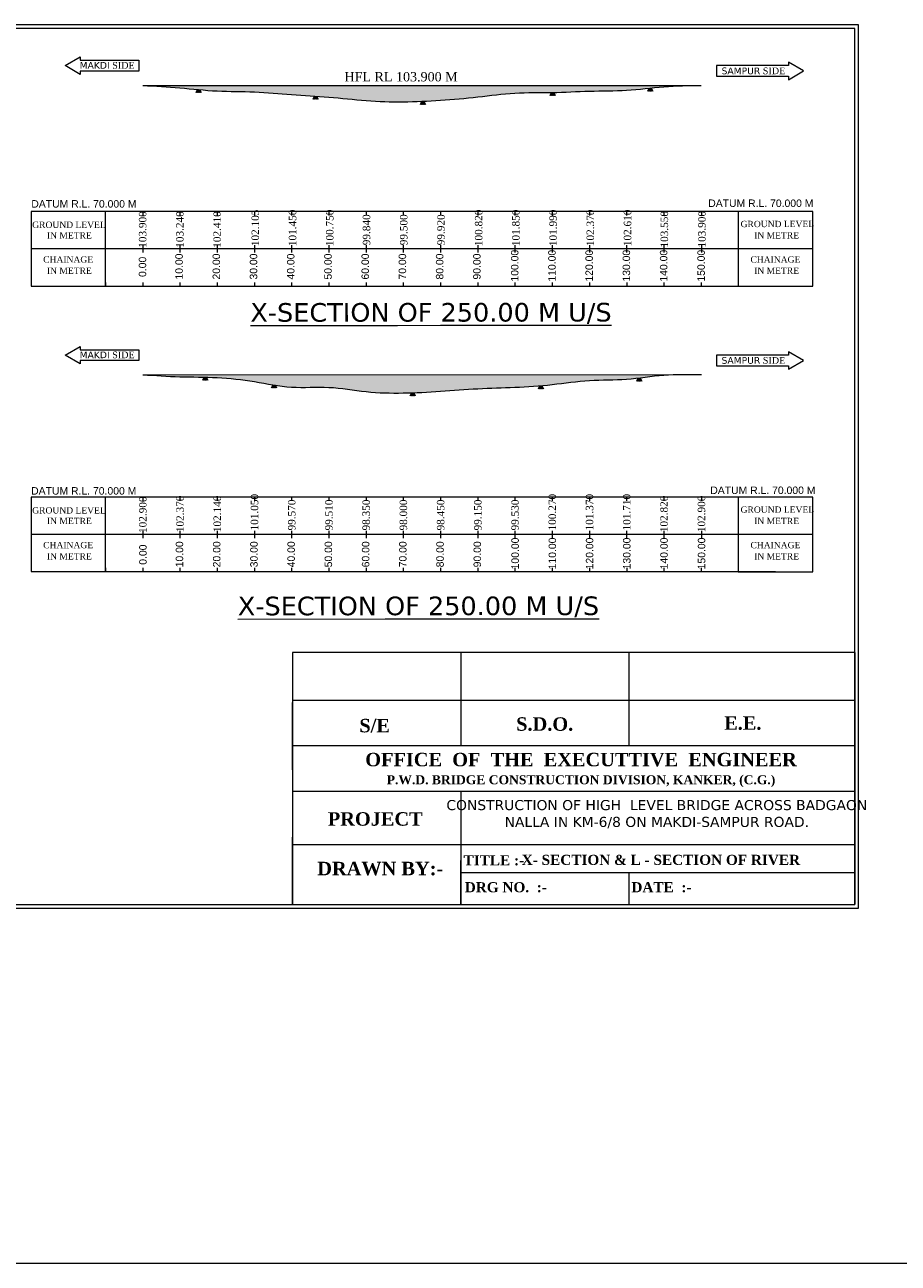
# Model space of a CAD drawing. Header units: millimetres. Extents: x -20950785 to 389010297, y -11535949 to 14056629.
# Tile 560 of 654: x 18287644 to 18522293, y 147332 to 480002. Entities that reach past the tile are written whole.
import ezdxf

# ---------------------------------------------------------------- set-up
doc = ezdxf.new("R2010")
doc.units = ezdxf.units.MM
doc.header["$LTSCALE"] = 60
doc.header["$MEASUREMENT"] = 0
doc.linetypes.add('ACAD_ISO03W100', pattern=[30, 12, -18])
doc.layers.add('PDF_H.F.L.', color=7, linetype='ACAD_ISO03W100')
doc.styles.add('Annotative', font='arial.ttf')
doc.styles.add('PDF Arial Bold', font='times.ttf')
doc.styles.add('PDF Verdana Bold', font='verdanab.ttf')
doc.styles.add('style1', font='txt.shx', dxfattribs={"height": 1})

msp = doc.modelspace()

# ---------------------------------------------------------------- hatches: boundary and pattern name
at = {"linetype": 'Continuous', "lineweight": 9, "ltscale": 2}
h = msp.add_hatch(dxfattribs=at)
h.set_pattern_fill('DASH', scale=5000)
edge = h.paths.add_edge_path()
edge.add_spline(control_points=[(18319332.99, 463711.91), (18322668.34, 463523.58), (18329343.23, 463146.66), (18339311.12, 462011.6), (18349349.25, 462141.66), (18359328.64, 461191.1), (18369346.74, 460664.48), (18379309.74, 459520.55), (18389336.14, 459170.32), (18399349.43, 459670.65), (18409342.81, 460544.04), (18419299.54, 461946.49), (18429342.33, 461635.41), (18439324.84, 462324.07), (18449361.98, 462159.46), (18459307.08, 463573.8), (18465995.24, 463665.93), (18469332.99, 463711.91)], knot_values=[0, 0, 0, 0, 10021.756333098, 20056.142213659, 30059.521642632, 40083.991703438, 50108.461764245, 60149.781398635, 70155.559729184, 80164.375842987, 90204.794160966, 100257.699213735, 110258.67916572, 120265.89656118, 130268.77614658, 140312.858981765, 150318.982107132, 150318.982107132, 150318.982107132, 150318.982107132], degree=3, periodic=0)
edge.add_line((18469332.99, 463711.91), (18319332.99, 463711.91))
h = msp.add_hatch(dxfattribs=at)
h.set_pattern_fill('DASH', scale=5000)
edge = h.paths.add_edge_path()
edge.add_spline(control_points=[(18319332.99, 385997.79), (18322664.5, 385779.36), (18329323.72, 385342.75), (18339362.38, 385438.85), (18349369.17, 384319.98), (18359256.71, 382154.72), (18369388.14, 383081.89), (18379287.76, 381157.24), (18389340.67, 380986.39), (18399341.26, 381484.65), (18409321.26, 382363.6), (18419342.93, 382546.07), (18429357.12, 383221.48), (18439291.74, 384780.93), (18449376.46, 384454.81), (18456571.84, 385759.77), (18460497.36, 385999.1), (18461080.41, 386026.12)], knot_values=[0, 0, 0, 0, 10014.035150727, 20016.679801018, 30075.909393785, 40184.836141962, 50185.016140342, 60252.071320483, 70258.194445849, 80268.314325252, 90292.784386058, 100300.001781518, 110327.344400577, 120387.662487, 130393.440817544, 140454.857218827, 142208.032285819, 142208.032285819, 142208.032285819, 142208.032285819], degree=3, periodic=0)
edge.add_line((18461080.41, 386026.12), (18319332.99, 385997.79))

# ---------------------------------------------------------------- linework, layer by layer
at = {"color": 7, "linetype": 'Continuous', "lineweight": 9, "ltscale": 2}
for p, q in [((18319332.99, 463711.91), (18469332.99, 463711.91)), ((18333678.42, 461781.21), (18334082.42, 462619.71)), ((18333808.92, 461781.21), (18334212.92, 462619.71)), ((18333951.92, 461781.21), (18334355.92, 462619.71)), ((18334081.92, 461781.21), (18334485.92, 462619.71)), ((18334082.42, 462619.71), (18334465.92, 461781.21)), ((18334212.92, 462619.71), (18334596.42, 461781.21)), ((18334224.92, 461781.21), (18334628.92, 462619.71)), ((18334355.92, 462619.71), (18334739.42, 461781.21)), ((18334485.92, 462619.71), (18334869.42, 461781.21)), ((18334628.92, 462619.71), (18335012.42, 461781.21)), ((18455006.29, 462152.23), (18455410.29, 462990.73)), ((18455136.79, 462152.23), (18455540.79, 462990.73)), ((18455279.79, 462152.23), (18455683.79, 462990.73)), ((18455409.79, 462152.23), (18455813.79, 462990.73)), ((18455410.29, 462990.73), (18455793.79, 462152.23)), ((18455540.79, 462990.73), (18455924.29, 462152.23)), ((18455552.79, 462152.23), (18455956.79, 462990.73)), ((18455683.79, 462990.73), (18456067.29, 462152.23)), ((18455813.79, 462990.73), (18456197.29, 462152.23)), ((18455956.79, 462990.73), (18456340.29, 462152.23)), ((18365093.67, 460011.85), (18365497.67, 460850.35)), ((18365224.17, 460011.85), (18365628.17, 460850.35)), ((18365367.17, 460011.85), (18365771.17, 460850.35)), ((18365497.17, 460011.85), (18365901.17, 460850.35)), ((18365497.67, 460850.35), (18365881.17, 460011.85)), ((18365628.17, 460850.35), (18366011.67, 460011.85)), ((18365640.17, 460011.85), (18366044.17, 460850.35)), ((18365771.17, 460850.35), (18366154.67, 460011.85)), ((18365901.17, 460850.35), (18366284.67, 460011.85)), ((18366044.17, 460850.35), (18366427.67, 460011.85)), ((18393934.46, 458610.75), (18394338.46, 459449.25)), ((18394064.96, 458610.75), (18394468.96, 459449.25)), ((18394207.96, 458610.75), (18394611.96, 459449.25)), ((18394337.96, 458610.75), (18394741.96, 459449.25)), ((18394338.46, 459449.25), (18394721.96, 458610.75)), ((18394468.96, 459449.25), (18394852.46, 458610.75)), ((18394480.96, 458610.75), (18394884.96, 459449.25)), ((18394611.96, 459449.25), (18394995.46, 458610.75)), ((18394741.96, 459449.25), (18395125.46, 458610.75)), ((18394884.96, 459449.25), (18395268.46, 458610.75)), ((18428785.49, 460964.36), (18429189.49, 461802.86)), ((18428915.99, 460964.36), (18429319.99, 461802.86)), ((18429058.99, 460964.36), (18429462.99, 461802.86)), ((18429188.99, 460964.36), (18429592.99, 461802.86)), ((18429189.49, 461802.86), (18429572.99, 460964.36)), ((18429319.99, 461802.86), (18429703.49, 460964.36)), ((18429331.99, 460964.36), (18429735.99, 461802.86)), ((18429462.99, 461802.86), (18429846.49, 460964.36)), ((18429592.99, 461802.86), (18429976.49, 460964.36)), ((18429735.99, 461802.86), (18430119.49, 460964.36)), ((18319332.99, 385997.79), (18469409.49, 386027.79)), ((18335458.49, 384519.87), (18335862.49, 385358.37)), ((18335588.99, 384519.87), (18335992.99, 385358.37)), ((18335731.99, 384519.87), (18336135.99, 385358.37)), ((18335861.99, 384519.87), (18336265.99, 385358.37)), ((18335862.49, 385358.37), (18336245.99, 384519.87)), ((18335992.99, 385358.37), (18336376.49, 384519.87)), ((18336004.99, 384519.87), (18336408.99, 385358.37)), ((18336135.99, 385358.37), (18336519.49, 384519.87)), ((18336265.99, 385358.37), (18336649.49, 384519.87)), ((18336408.99, 385358.37), (18336792.49, 384519.87)), ((18353961.16, 382437.13), (18354365.16, 383275.63)), ((18354091.66, 382437.13), (18354495.66, 383275.63)), ((18354234.66, 382437.13), (18354638.66, 383275.63)), ((18354364.66, 382437.13), (18354768.66, 383275.63)), ((18354365.16, 383275.63), (18354748.66, 382437.13)), ((18354495.66, 383275.63), (18354879.16, 382437.13)), ((18354507.66, 382437.13), (18354911.66, 383275.63)), ((18354638.66, 383275.63), (18355022.16, 382437.13)), ((18354768.66, 383275.63), (18355152.16, 382437.13)), ((18354911.66, 383275.63), (18355295.16, 382437.13)), ((18425630.44, 382209.7), (18426034.44, 383048.2)), ((18425760.94, 382209.7), (18426164.94, 383048.2)), ((18425903.94, 382209.7), (18426307.94, 383048.2)), ((18426033.94, 382209.7), (18426437.94, 383048.2)), ((18426034.44, 383048.2), (18426417.94, 382209.7)), ((18426164.94, 383048.2), (18426548.44, 382209.7)), ((18426176.94, 382209.7), (18426580.94, 383048.2)), ((18426307.94, 383048.2), (18426691.44, 382209.7)), ((18426437.94, 383048.2), (18426821.44, 382209.7)), ((18426580.94, 383048.2), (18426964.44, 382209.7)), ((18452054.11, 384285.56), (18452458.11, 385124.06)), ((18452184.61, 384285.56), (18452588.61, 385124.06)), ((18452327.61, 384285.56), (18452731.61, 385124.06)), ((18452457.61, 384285.56), (18452861.61, 385124.06)), ((18452458.11, 385124.06), (18452841.61, 384285.56)), ((18452588.61, 385124.06), (18452972.11, 384285.56)), ((18452600.61, 384285.56), (18453004.61, 385124.06)), ((18452731.61, 385124.06), (18453115.11, 384285.56)), ((18452861.61, 385124.06), (18453245.11, 384285.56)), ((18453004.61, 385124.06), (18453388.11, 384285.56)), ((18391217.54, 380317.14), (18391621.54, 381155.64)), ((18391348.04, 380317.14), (18391752.04, 381155.64)), ((18391491.04, 380317.14), (18391895.04, 381155.64)), ((18391621.04, 380317.14), (18392025.04, 381155.64)), ((18391621.54, 381155.64), (18392005.04, 380317.14)), ((18391752.04, 381155.64), (18392135.54, 380317.14)), ((18391764.04, 380317.14), (18392168.04, 381155.64)), ((18391895.04, 381155.64), (18392278.54, 380317.14)), ((18392025.04, 381155.64), (18392408.54, 380317.14)), ((18392168.04, 381155.64), (18392551.54, 380317.14)), ((18469409.49, 353097.79), (18469409.49, 353127.79)), ((18510628, 311387.98), (18510628, 243732.5)), ((12735258, 147332), (25225962.5, 147332))]:
    msp.add_line(p, q, dxfattribs=at)
at = {"color": 7, "linetype": 'Continuous', "lineweight": 9}
for p, q in [((18309332.99, 429811.91), (18289332.99, 429811.91)), ((18289332.99, 429811.91), (18289332.99, 409811.91)), ((18479332.99, 429811.91), (18299332.99, 429811.91)), ((18309332.99, 409811.91), (18309332.99, 429811.91)), ((18319332.99, 429811.91), (18319332.99, 428811.91)), ((18329332.99, 429811.91), (18329332.99, 428811.91)), ((18339332.99, 429811.91), (18339332.99, 428811.91)), ((18349332.99, 429811.91), (18349332.99, 428811.91)), ((18359332.99, 429811.91), (18359332.99, 428811.91)), ((18369332.99, 429811.91), (18369332.99, 428811.91)), ((18379332.99, 429811.91), (18379332.99, 428811.91)), ((18389332.99, 429811.91), (18389332.99, 428811.91)), ((18399332.99, 429811.91), (18399332.99, 428811.91)), ((18409332.99, 429811.91), (18409332.99, 428811.91)), ((18419332.99, 429811.91), (18419332.99, 428811.91)), ((18429332.99, 429811.91), (18429332.99, 428811.91)), ((18429332.99, 429811.91), (18429332.99, 428811.91)), ((18439332.99, 429811.91), (18439332.99, 428811.91)), ((18449332.99, 429811.91), (18449332.99, 428811.91)), ((18459332.99, 429811.91), (18459332.99, 428811.91)), ((18489332.99, 429811.91), (18469332.99, 429811.91)), ((18469409.49, 429811.91), (18469409.49, 428811.91)), ((18479332.99, 429815.73), (18479332.99, 409815.73)), ((18499332.99, 429811.73), (18479332.99, 429811.73)), ((18479335.99, 429811.91), (18479335.99, 428811.91)), ((18499332.99, 409815.73), (18499332.99, 429815.73)), ((18309332.99, 419811.91), (18289332.99, 419811.91)), ((18479332.99, 419811.91), (18299332.99, 419811.91)), ((18319332.99, 420811.91), (18319332.99, 418811.91)), ((18329332.99, 420811.91), (18329332.99, 418811.91)), ((18339332.99, 420811.91), (18339332.99, 418811.91)), ((18349332.99, 420811.91), (18349332.99, 418811.91)), ((18359332.99, 420811.91), (18359332.99, 418811.91)), ((18369332.99, 420811.91), (18369332.99, 418811.91)), ((18379332.99, 420811.91), (18379332.99, 418811.91)), ((18389332.99, 420811.91), (18389332.99, 418811.91)), ((18399332.99, 420811.91), (18399332.99, 418811.91)), ((18409332.99, 420811.91), (18409332.99, 418811.91)), ((18419332.99, 420811.91), (18419332.99, 418811.91)), ((18429332.99, 420811.91), (18429332.99, 418811.91)), ((18429332.99, 420811.91), (18429332.99, 418811.91)), ((18439332.99, 420811.91), (18439332.99, 418811.91)), ((18449332.99, 420811.91), (18449332.99, 418811.91)), ((18459332.99, 420811.91), (18459332.99, 418811.91)), ((18499332.99, 419811.73), (18469332.99, 419811.73)), ((18469409.49, 420811.91), (18469409.49, 418811.91)), ((18289332.99, 409811.91), (18489332.99, 409815.55)), ((18289332.99, 409811.91), (18299332.99, 409811.91)), ((18309332.99, 410811.91), (18309332.99, 409811.91)), ((18319332.99, 410811.91), (18319332.99, 409811.91)), ((18329332.99, 410811.91), (18329332.99, 409811.91)), ((18339332.99, 410811.91), (18339332.99, 409811.91)), ((18349332.99, 410811.91), (18349332.99, 409811.91)), ((18359332.99, 410811.91), (18359332.99, 409811.91)), ((18369332.99, 410811.91), (18369332.99, 409811.91)), ((18379332.99, 410811.91), (18379332.99, 409811.91)), ((18389332.99, 410811.91), (18389332.99, 409811.91)), ((18399332.99, 410811.91), (18399332.99, 409811.91)), ((18409332.99, 410811.91), (18409332.99, 409811.91)), ((18419332.99, 410811.91), (18419332.99, 409811.91)), ((18429332.99, 410811.91), (18429332.99, 409811.91)), ((18429332.99, 410811.91), (18429332.99, 409811.91)), ((18439332.99, 410811.91), (18439332.99, 409811.91)), ((18449406.53, 410811.91), (18449406.53, 409811.91)), ((18459332.99, 410811.91), (18459332.99, 409811.91)), ((18469332.99, 410811.91), (18469332.99, 409811.91)), ((18479332.99, 410811.91), (18479332.99, 409811.91)), ((18479332.99, 410811.91), (18479332.99, 409811.91)), ((18479332.99, 409815.37), (18499332.99, 409815.73)), ((18309332.99, 353097.79), (18289332.99, 353097.79)), ((18289332.99, 353097.79), (18289332.99, 333097.79)), ((18479335.99, 353097.79), (18299332.99, 353097.79)), ((18309332.99, 333097.79), (18309332.99, 353097.79)), ((18319332.99, 353097.79), (18319332.99, 352097.79)), ((18329332.99, 353097.79), (18329332.99, 352097.79)), ((18339332.99, 353097.79), (18339332.99, 352097.79)), ((18349332.99, 353097.79), (18349332.99, 352097.79)), ((18359332.99, 353097.79), (18359332.99, 352097.79)), ((18369332.99, 353097.79), (18369332.99, 352097.79)), ((18379332.99, 353097.79), (18379332.99, 352097.79)), ((18389332.99, 353097.79), (18389332.99, 352097.79)), ((18399332.99, 353097.79), (18399332.99, 352097.79)), ((18409332.99, 353097.79), (18409332.99, 352097.79)), ((18419332.99, 353097.79), (18419332.99, 352097.79)), ((18429332.99, 353097.79), (18429332.99, 352097.79)), ((18429332.99, 353097.79), (18429332.99, 352097.79)), ((18439332.99, 353097.79), (18439332.99, 352097.79)), ((18449332.99, 353097.79), (18449332.99, 352097.79)), ((18489332.99, 353097.79), (18459332.99, 353097.79)), ((18459332.99, 353097.79), (18459332.99, 352097.79)), ((18469409.49, 353097.79), (18469409.49, 352097.79)), ((18479332.99, 353094.15), (18479332.99, 333094.15)), ((18499332.99, 353090.15), (18479332.99, 353090.15)), ((18479335.99, 353097.79), (18479335.99, 352097.79)), ((18499332.99, 333094.15), (18499332.99, 353094.15)), ((18309332.99, 343097.79), (18289332.99, 343097.79)), ((18479335.99, 343097.79), (18299332.99, 343097.79)), ((18319332.99, 344097.79), (18319332.99, 342097.79)), ((18329332.99, 344097.79), (18329332.99, 342097.79)), ((18339332.99, 344097.79), (18339332.99, 342097.79)), ((18349332.99, 344097.79), (18349332.99, 342097.79)), ((18359332.99, 344097.79), (18359332.99, 342097.79)), ((18369332.99, 344097.79), (18369332.99, 342097.79)), ((18379332.99, 344097.79), (18379332.99, 342097.79)), ((18389332.99, 344097.79), (18389332.99, 342097.79)), ((18399332.99, 344097.79), (18399332.99, 342097.79)), ((18409332.99, 344097.79), (18409332.99, 342097.79)), ((18419332.99, 344097.79), (18419332.99, 342097.79)), ((18429332.99, 344097.79), (18429332.99, 342097.79)), ((18429332.99, 344097.79), (18429332.99, 342097.79)), ((18439332.99, 344097.79), (18439332.99, 342097.79)), ((18449332.99, 344097.79), (18449332.99, 342097.79)), ((18459332.99, 344097.79), (18459332.99, 342097.79)), ((18489332.99, 343097.79), (18469332.99, 343097.79)), ((18469409.49, 344097.79), (18469409.49, 342097.79)), ((18499332.99, 343090.15), (18479332.99, 343090.15)), ((18479335.99, 344097.79), (18479335.99, 342097.79)), ((18289332.99, 333097.79), (18489332.99, 333101.42)), ((18289332.99, 333097.79), (18299332.99, 333097.79)), ((18309332.99, 334097.79), (18309332.99, 333097.79)), ((18319332.99, 334097.79), (18319332.99, 333097.79)), ((18329332.99, 334097.79), (18329332.99, 333097.79)), ((18339332.99, 334097.79), (18339332.99, 333097.79)), ((18349332.99, 334097.79), (18349332.99, 333097.79)), ((18359332.99, 334097.79), (18359332.99, 333097.79)), ((18369332.99, 334097.79), (18369332.99, 333097.79)), ((18379332.99, 334097.79), (18379332.99, 333097.79)), ((18389332.99, 334097.79), (18389332.99, 333097.79)), ((18399332.99, 334097.79), (18399332.99, 333097.79)), ((18409332.99, 334097.79), (18409332.99, 333097.79)), ((18419332.99, 334097.79), (18419332.99, 333097.79)), ((18429332.99, 334097.79), (18429332.99, 333097.79)), ((18429332.99, 334097.79), (18429332.99, 333097.79)), ((18439332.99, 334097.79), (18439332.99, 333097.79)), ((18449406.53, 334097.79), (18449406.53, 333097.79)), ((18459332.99, 334097.79), (18459332.99, 333097.79)), ((18469332.99, 334097.79), (18469332.99, 333097.79)), ((18479332.99, 334097.79), (18479332.99, 333097.79)), ((18479332.99, 334097.79), (18479332.99, 333097.79)), ((18479332.99, 333093.79), (18499332.99, 333094.15)), ((18359571.1, 243732.5), (18510628, 243732.5))]:
    msp.add_line(p, q, dxfattribs=at)
for points in [[(18043851.5, 242732.5), (18511628, 242732.5), (18511628, 480001.83), (18043851.5, 480001.83)], [(18044851.5, 243732.5), (18510628, 243732.5), (18510628, 479001.83), (18044851.5, 479001.83)]]:
    msp.add_lwpolyline(points, close=True, dxfattribs=at)
at = {"linetype": 'Continuous', "lineweight": 9}
for points in [[(18318300.04, 467583.11), (18302562.61, 467583.11), (18302562.61, 466673.39), (18298492.79, 469023.11), (18302562.61, 471372.82), (18302562.61, 470463.11), (18318300.04, 470463.11)], [(18473449.46, 466162.9), (18492769.22, 466162.9), (18492769.22, 465253.19), (18496839.04, 467602.9), (18492769.22, 469952.62), (18492769.22, 469042.9), (18473449.46, 469042.9)], [(18318300.04, 389810.62), (18302562.61, 389810.62), (18302562.61, 388900.9), (18298492.79, 391250.62), (18302562.61, 393600.33), (18302562.61, 392690.62), (18318300.04, 392690.62)], [(18473449.46, 388390.41), (18492769.22, 388390.41), (18492769.22, 387480.69), (18496839.04, 389830.41), (18492769.22, 392180.12), (18492769.22, 391270.41), (18473449.46, 391270.41)]]:
    msp.add_lwpolyline(points, close=True, dxfattribs=at)
at = {"color": 7, "linetype": 'Continuous', "lineweight": 9, "ltscale": 2}
for points in [[(18319332.99, 463711.91), (18329332.99, 463051.91), (18339332.99, 462221.91), (18349332.99, 461961.91), (18359332.99, 461261.91), (18369332.99, 460561.91), (18379332.99, 459651.91), (18389332.99, 459311.91), (18399332.99, 459731.91), (18409332.99, 460631.91), (18419332.99, 461661.91), (18429332.99, 461801.91), (18439332.99, 462181.91), (18449332.99, 462421.91), (18459332.99, 463361.91), (18469332.99, 463711.91)], [(18319332.99, 385997.79), (18329332.99, 385467.79), (18339332.99, 385237.79), (18349332.99, 384147.79), (18359332.99, 382667.79), (18369332.99, 382607.79), (18379332.99, 381447.79), (18389332.99, 381097.79), (18399332.99, 381547.79), (18409332.99, 382247.79), (18419332.99, 382627.79), (18429332.99, 383367.79), (18439332.99, 384467.79), (18449332.99, 384807.79), (18459332.99, 385917.79), (18469409.49, 386027.79)]]:
    msp.add_spline(points, degree=3, dxfattribs=at)
at = {"layer": 'PDF_H.F.L.', "color": 7, "linetype": 'Continuous', "lineweight": 9}
for p, q in [((18510628, 311387.98), (18359571.1, 311387.98)), ((18359571.1, 311387.98), (18359571.1, 243732.5)), ((18404771.98, 311387.98), (18404771.98, 286392.8)), ((18449972.86, 286392.8), (18449972.86, 311387.98)), ((18510628, 298511.68), (18359571.1, 298511.68)), ((18359571.1, 279893.21), (18359571.1, 297973.56)), ((18359571.1, 286392.8), (18510628, 286392.8)), ((18510628, 274043.72), (18359435.4, 274043.72)), ((18404771.98, 274043.72), (18404771.98, 243732.5)), ((18359571.1, 243732.5), (18359571.1, 261812.85)), ((18359571.1, 259781.94), (18510628, 259781.94)), ((18404771.98, 243732.5), (18404771.98, 255484.73)), ((18404771.98, 252255.31), (18510628, 252255.31)), ((18449972.86, 243732.5), (18449972.86, 252255.31))]:
    msp.add_line(p, q, dxfattribs=at)

# ---------------------------------------------------------------- texts
at = {"linetype": 'Continuous', "lineweight": 9}
for s, insert, char_height, attachment_point, style in [('{\\fVerdana|b0|i0|c0|p34;MAKDI\\fTimes New Roman|b0|i0|c0|p18; SIDE}', (18302381.36, 470001.97), 1800, 1, 'style1'), ('{\\fVerdana|b0|i0|c0|p34;SAMPUR\\fTimes New Roman|b0|i0|c0|p18; SIDE}', (18491948.51, 468518), 1800, 3, 'style1'), ('DATUM R.L. 70.000 M', (18289406.16, 432894.72), 2000, 1, 'Annotative'), ('DATUM R.L. 70.000 M', (18471255.99, 433067.22), 2000, 1, 'Annotative'), ('{\\fVerdana|b0|i0|c0|p34;MAKDI\\fTimes New Roman|b0|i0|c0|p18; SIDE}', (18302381.36, 392229.48), 1800, 1, 'style1'), ('{\\fVerdana|b0|i0|c0|p34;SAMPUR\\fTimes New Roman|b0|i0|c0|p18; SIDE}', (18491948.51, 390745.51), 1800, 3, 'style1'), ('DATUM R.L. 70.000 M', (18471802.27, 355963.87), 2000, 1, 'Annotative'), ('DATUM R.L. 70.000 M', (18289361.39, 355799.08), 2000, 1, 'Annotative')]:
    msp.add_mtext(s, dxfattribs=dict(at, insert=insert, char_height=char_height, attachment_point=attachment_point, style=style))
at = {"linetype": 'Continuous', "lineweight": 9, "insert": (18373523, 466018.65), "char_height": 2500, "attachment_point": 4}
msp.add_mtext('{\\fTimes New Roman|b0|i0|c0|p18;HFL RL 103.900 M}', dxfattribs=at)
at = {"linetype": 'Continuous', "lineweight": 9, "char_height": 2000, "attachment_point": 1, "rotation": 90}
for s, insert in [('{\\fTimes New Roman|b0|i0|c0|p18;103.900}', (18318297.63, 420091.99)), ('{\\fTimes New Roman|b0|i0|c0|p18;103.240}', (18328297.63, 420091.99)), ('{\\fTimes New Roman|b0|i0|c0|p18;102.410}', (18338297.63, 420091.99)), ('{\\fTimes New Roman|b0|i0|c0|p18;102.105}', (18348570.63, 420528.45)), ('{\\fTimes New Roman|b0|i0|c0|p18;101.450}', (18358570.63, 420528.45)), ('{\\fTimes New Roman|b0|i0|c0|p18;100.750}', (18368570.63, 420528.45)), ('{\\fTimes New Roman|b0|i0|c0|p18;100.820}', (18408570.63, 420528.45)), ('{\\fTimes New Roman|b0|i0|c0|p18;101.850}', (18418570.63, 420528.45)), ('{\\fTimes New Roman|b0|i0|c0|p18;101.990}', (18428570.63, 420528.45)), ('{\\fTimes New Roman|b0|i0|c0|p18;102.370}', (18438570.63, 420528.45)), ('{\\fTimes New Roman|b0|i0|c0|p18;102.610}', (18448570.63, 420528.45)), ('{\\fTimes New Roman|b0|i0|c0|p18;103.550}', (18458465.25, 420159.95)), ('{\\fTimes New Roman|b0|i0|c0|p18;103.900}', (18468541.75, 420159.95)), ('{\\fTimes New Roman|b0|i0|c0|p18;99.840}', (18378446.7, 420776.11)), ('{\\fTimes New Roman|b0|i0|c0|p18;99.500}', (18388446.7, 420776.11)), ('{\\fTimes New Roman|b0|i0|c0|p18;99.920}', (18398446.7, 420776.11)), ('{\\fTimes New Roman|b0|i0|c0|p18;102.900}', (18318355.63, 343491.35)), ('{\\fTimes New Roman|b0|i0|c0|p18;102.370}', (18328355.63, 343695.34)), ('{\\fTimes New Roman|b0|i0|c0|p18;102.140}', (18338355.63, 343695.34)), ('{\\fTimes New Roman|b0|i0|c0|p18;101.050}', (18348355.63, 344161.09)), ('{\\fTimes New Roman|b0|i0|c0|p18;100.270}', (18428355.63, 344161.09)), ('{\\fTimes New Roman|b0|i0|c0|p18;101.370}', (18438355.63, 344161.09)), ('{\\fTimes New Roman|b0|i0|c0|p18;101.710}', (18448355.63, 344161.09)), ('{\\fTimes New Roman|b0|i0|c0|p18;102.820}', (18458355.63, 343695.34)), ('{\\fTimes New Roman|b0|i0|c0|p18;102.900}', (18468432.13, 343695.34)), ('{\\fTimes New Roman|b0|i0|c0|p18;99.570}', (18358355.63, 344161.09)), ('{\\fTimes New Roman|b0|i0|c0|p18;99.510}', (18368355.63, 344161.09)), ('{\\fTimes New Roman|b0|i0|c0|p18;98.350}', (18378355.63, 344161.09)), ('{\\fTimes New Roman|b0|i0|c0|p18;98.000}', (18388355.63, 344161.09)), ('{\\fTimes New Roman|b0|i0|c0|p18;98.450}', (18398355.63, 344161.09)), ('{\\fTimes New Roman|b0|i0|c0|p18;99.150}', (18408355.63, 344161.09)), ('{\\fTimes New Roman|b0|i0|c0|p18;99.530}', (18418355.63, 344161.09))]:
    msp.add_mtext(s, dxfattribs=dict(at, insert=insert))
at = {"linetype": 'Continuous', "lineweight": 9, "char_height": 2000, "attachment_point": 1, "rotation": 90, "style": 'Annotative'}
for s, insert in [('100.00', (18418262.63, 411009.89)), ('110.00', (18428262.63, 411009.89)), ('120.00', (18438262.63, 411009.89)), ('130.00', (18448262.63, 411009.89)), ('140.00', (18458262.63, 411009.89)), ('150.00', (18468339.13, 411009.89)), ('0.00', (18318268.47, 412254.35)), ('10.00', (18328095.91, 411564.93)), ('20.00', (18338095.91, 411564.93)), ('30.00', (18348095.91, 411564.93)), ('40.00', (18358095.91, 411564.93)), ('50.00', (18368095.91, 411564.93)), ('60.00', (18378095.91, 411564.93)), ('70.00', (18388095.91, 411564.93)), ('80.00', (18398095.91, 411564.93)), ('90.00', (18408095.91, 411564.93)), ('0.00', (18318376.76, 334950.63)), ('10.00', (18328204.19, 334261.21)), ('20.00', (18338204.19, 334261.21)), ('30.00', (18348204.19, 334261.21)), ('40.00', (18358204.19, 334261.21)), ('50.00', (18368204.19, 334261.21)), ('60.00', (18378204.19, 334261.21)), ('70.00', (18388204.19, 334261.21)), ('80.00', (18398204.19, 334261.21)), ('90.00', (18408204.19, 334261.21)), ('100.00', (18418370.92, 333706.16)), ('110.00', (18428370.92, 333706.16)), ('120.00', (18438370.92, 333706.16)), ('130.00', (18448370.92, 333706.16)), ('140.00', (18458370.92, 333706.16)), ('150.00', (18468447.42, 333706.16))]:
    msp.add_mtext(s, dxfattribs=dict(at, insert=insert))
at = {"layer": 'PDF_H.F.L.', "color": 7, "linetype": 'Continuous', "lineweight": 9, "char_height": 1700, "attachment_point": 7, "style": 'PDF Arial Bold'}
for s, insert in [('GROUND LEVEL', (18289644.5, 425389.71)), ('GROUND LEVEL', (18479941.27, 425599.32)), ('IN METRE', (18293592.68, 422578.03)), ('IN METRE', (18483592.68, 422581.85)), ('CHAINAGE', (18292592.68, 416078.03)), ('CHAINAGE', (18482592.68, 416081.85)), ('IN METRE', (18293592.68, 413078.03)), ('IN METRE', (18483592.68, 413081.85)), ('GROUND LEVEL', (18289644.5, 348675.58)), ('GROUND LEVEL', (18479941.27, 348877.74)), ('IN METRE', (18293592.68, 345863.9)), ('IN METRE', (18483592.68, 345860.26)), ('CHAINAGE', (18292592.68, 339363.9)), ('CHAINAGE', (18482592.68, 339360.26)), ('IN METRE', (18293592.68, 336363.9)), ('IN METRE', (18483592.68, 336360.26))]:
    msp.add_mtext(s, dxfattribs=dict(at, insert=insert))
at = {"layer": 'PDF_H.F.L.', "color": 7, "linetype": 'Continuous', "lineweight": 9, "char_height": 5000, "attachment_point": 9, "rotation": 0.0441177, "style": 'PDF Verdana Bold'}
for insert in [(18445302.29, 399667.88), (18441922.49, 320804.57)]:
    msp.add_mtext('{\\fVerdana|b0|i0|c0|p34;\\LX-SECTION OF 250.00 M U/S}', dxfattribs=dict(at, insert=insert))
at = {"layer": 'PDF_H.F.L.', "color": 7, "linetype": 'Continuous', "lineweight": 9}
for s, insert, char_height, width, attachment_point in [('{\\fTimes New Roman|b1|i0|c0|p18;S/E}', (18377532.07, 293553.61), 3616.0708, 49965.3516, 1), ('{\\fTimes New Roman|b1|i0|c0|p18;S.D.O.}', (18419658.89, 293982.29), 3616.0708, 49965.3516, 1), ('{\\fTimes New Roman|b1|i0|c0|p18;E.E.}', (18475528.81, 294239.51), 3616.0708, 49965.3516, 1), ('{\\fTimes New Roman|b1|i0|c0|p18;\\H1.3333x;OFFICE  OF  THE  EXECUTTIVE  ENGINEER\\P\\H0.66667x;P.W.D. BRIDGE CONSTRUCTION DIVISION, KANKER, (C.G.)}', (18437073.74, 284431.57), 2712.0531, 131165.0077, 2), ('{\\fVerdana|b0|i0|c0|p34;CONSTRUCTION OF HIGH  LEVEL BRIDGE ACROSS BADGAON NALLA IN KM-6/8 ON MAKDI-SAMPUR ROAD.\\fTimes New Roman|b0|i0|c0|p18;   }', (18457435.49, 271757.48, -61369.65), 2712.05307, 112896.7886, 2), ('{\\fTimes New Roman|b1|i0|c0|p18;PROJECT}', (18369049.58, 268481.94), 3616.0708, 80233.5319, 1), ('{\\fTimes New Roman|b1|i0|c0|p18;TITLE :-}', (18405523.66, 256921.91), 2712.0531, 80233.5319, 1), ('{\\fTimes New Roman|b1|i0|c0|p18;X- SECTION & L - SECTION OF RIVER}', (18421149.84, 257047.01), 2712.0531, 76687.2525, 1), ('{\\fTimes New Roman|b1|i0|c0|p18;DRAWN BY:-}', (18366230.02, 255163.52), 3616.0708, 80233.5319, 1), ('{\\fTimes New Roman|b1|i0|c0|p18;DRG NO.  :-    }', (18405840.6, 249694.03), 2712.0531, 212816.7282, 1), ('{\\fTimes New Roman|b1|i0|c0|p18;DATE  :-   }', (18450598.39, 249695.6), 2712.0531, 343710.5051, 1)]:
    msp.add_mtext(s, dxfattribs=dict(at, insert=insert, char_height=char_height, width=width, attachment_point=attachment_point))

doc.saveas('drawing.dxf')
